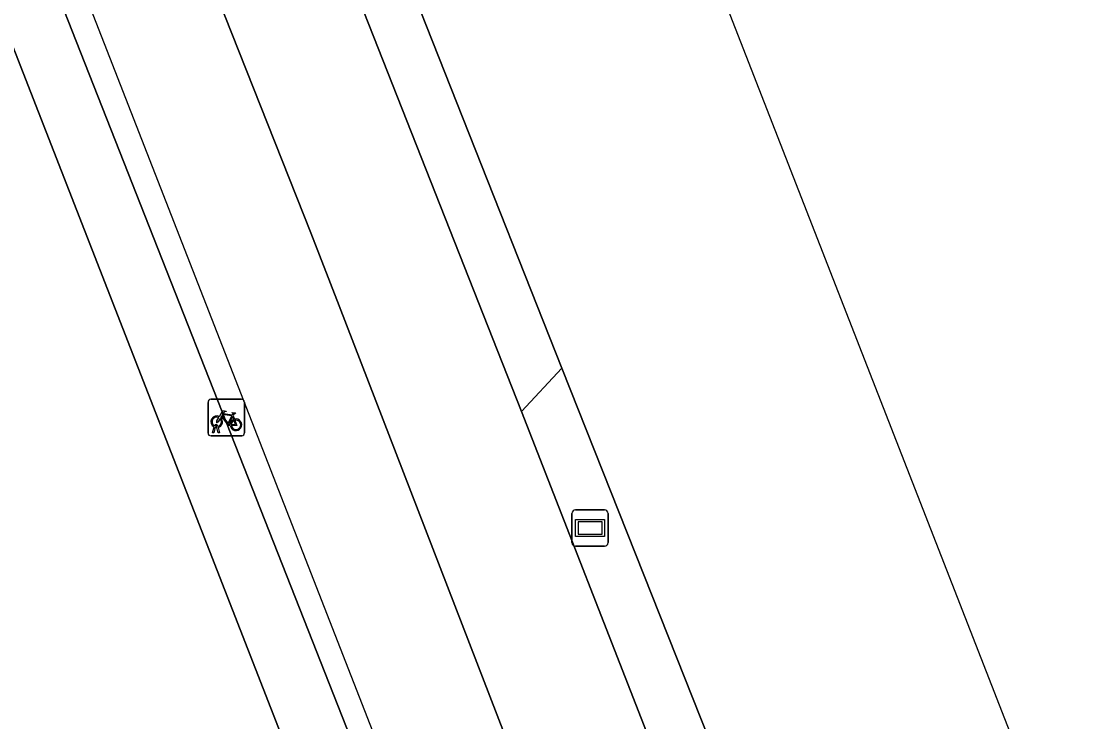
# Model space of a CAD drawing. Extents: x 160675 to 161153, y 383241 to 383714.
# Drawn here: x 161115.83 to 161144.84, y 383615.97 to 383635.2 of the extents above; entities that cross this region are included whole.
import ezdxf

# ---------------------------------------------------------------- set-up
doc = ezdxf.new("R2010")
doc.units = 0
for name, color, linetype in [('IMGEO_Berm_gesloten', 7, 'Continuous'), ('IMGEO_Berm_open', 7, 'Continuous'), ('IMGEO_Fietsenrek', 7, 'Continuous'), ('IMGEO_Fietspad_open', 7, 'Continuous'), ('IMGEO_Pand', 7, 'Continuous'), ('IMGEO_Pand_overbouw', 7, 'Continuous'), ('IMGEO_Rijbaan_lokaal_gesloten', 7, 'Continuous'), ('IMGEO_Voetpad_open', 7, 'Continuous'), ('IMGEO_Wegwijzer', 7, 'Continuous')]:
    doc.layers.add(name, color=color, linetype=linetype)

msp = doc.modelspace()

# ---------------------------------------------------------------- linework, layer by layer
at = {"layer": 'IMGEO_Berm_gesloten'}
msp.add_lwpolyline([(161121.468, 383648.922), (161120.114, 383648.424), (161129.555, 383624.486), (161130.661, 383625.681), (161127.779, 383632.959)], close=True, dxfattribs=at)
at = {"layer": 'IMGEO_Berm_open'}
msp.add_lwpolyline([(161135.539, 383613.332), (161134.768, 383615.31), (161134.469, 383616.066), (161130.661, 383625.681), (161129.555, 383624.486), (161133.123, 383615.327), (161134.192, 383612.583), (161135.673, 383608.78), (161137.421, 383604.133)], dxfattribs=at)
at = {"layer": 'IMGEO_Fietsenrek'}
for p, q in [((161121.029, 383624.824), (161121.87, 383624.824)), ((161121.87, 383624.824), (161121.029, 383624.824)), ((161120.954, 383623.899), (161120.954, 383624.74)), ((161120.954, 383624.74), (161120.954, 383623.899)), ((161121.954, 383624.749), (161121.954, 383623.908)), ((161121.954, 383623.908), (161121.954, 383624.749)), ((161121.641, 383624.373), (161121.677, 383624.278)), ((161121.081, 383623.908), (161121.12, 383624.068)), ((161121.15, 383624.056), (161121.115, 383623.908)), ((161121.192, 383624.08), (161121.191, 383624.084)), ((161121.233, 383623.908), (161121.199, 383624.05)), ((161121.223, 383624.091), (161121.224, 383624.084)), ((161121.231, 383624.054), (161121.266, 383623.908)), ((161121.879, 383623.824), (161121.038, 383623.824)), ((161121.038, 383623.824), (161121.879, 383623.824)), ((161121.115, 383623.908), (161121.081, 383623.908)), ((161121.266, 383623.908), (161121.233, 383623.908))]:
    msp.add_line(p, q, dxfattribs=at)
for points in [[(161121.267, 383624.35), (161121.362, 383624.514), (161121.448, 383624.5), (161121.45, 383624.491), (161121.394, 383624.48), (161121.367, 383624.435), (161121.623, 383624.394)], [(161121.288, 383624.298), (161121.236, 383624.208), (161121.196, 383624.183), (161121.197, 383624.23), (161121.252, 383624.324)], [(161121.563, 383624.106), (161121.513, 383624.106), (161121.322, 383624.357), (161121.303, 383624.325)], [(161121.61, 383624.369), (161121.353, 383624.41), (161121.336, 383624.381), (161121.503, 383624.161), (161121.61, 383624.369)], [(161121.658, 383624.271), (161121.628, 383624.348), (161121.519, 383624.13), (161121.562, 383624.13)], [(161121.592, 383624.13), (161121.712, 383624.129), (161121.668, 383624.243)], [(161121.688, 383624.25), (161121.743, 383624.105), (161121.593, 383624.105)], [(161121.623, 383624.394), (161121.648, 383624.443), (161121.642, 383624.447), (161121.619, 383624.451), (161121.607, 383624.458), (161121.606, 383624.461), (161121.608, 383624.466), (161121.703, 383624.451), (161121.705, 383624.441), (161121.695, 383624.428), (161121.683, 383624.422), (161121.669, 383624.428), (161121.641, 383624.373)]]:
    msp.add_lwpolyline(points, dxfattribs=at)
for centre, radius, start, end in [((161121.032, 383624.746), 0.0779, 92.4484, 184.2845), ((161121.032, 383624.746), 0.0779, 92.4484, 184.2845), ((161121.876, 383624.746), 0.0779, 2.4484, 94.2845), ((161121.876, 383624.746), 0.0779, 2.4484, 94.2845), ((161121.194, 383624.209), 0.159, 62.6766, 242.1369), ((161121.194, 383624.209), 0.129, 63.3192, 238.903), ((161121.194, 383624.209), 0.129, 283.6043, 43.4302), ((161121.194, 383624.209), 0.159, 283.5766, 46.6042), ((161121.721, 383624.125), 0.159, 113.3408, 178.3217), ((161121.721, 383624.125), 0.159, 187.0065, 105.7708), ((161121.721, 383624.125), 0.129, 113.923, 177.9556), ((161121.721, 383624.125), 0.129, 188.6715, 104.5883), ((161121.174, 383624.08), 0.0499, 12.8025, 158.6934), ((161121.194, 383624.209), 0.159, 253.9967, 271.7867), ((161121.174, 383624.08), 0.0174, 12.8025, 163.4502), ((161121.194, 383624.209), 0.129, 253.415, 269.0204), ((161121.032, 383623.902), 0.0779, 182.4484, 274.2845), ((161121.032, 383623.902), 0.0779, 182.4484, 274.2845), ((161121.876, 383623.902), 0.0779, 272.4484, 4.2845), ((161121.876, 383623.902), 0.0779, 272.4484, 4.2845)]:
    msp.add_arc(centre, radius, start, end, dxfattribs=at)
at = {"layer": 'IMGEO_Fietspad_open'}
for points in [[(161112.251, 383658.839), (161116.417, 383648.151), (161121.016, 383636.367), (161123.772, 383629.391), (161124.553, 383627.388), (161129.89, 383613.554), (161130.958, 383610.786), (161134.852, 383600.694)], [(161137.421, 383604.133), (161135.673, 383608.78), (161134.192, 383612.583), (161133.123, 383615.327), (161129.555, 383624.486), (161120.114, 383648.424)]]:
    msp.add_lwpolyline(points, dxfattribs=at)
at = {"layer": 'IMGEO_Pand'}
msp.add_lwpolyline([(161126.246, 383601.922), (161127.726, 383601.955), (161127.701, 383603.071), (161127.441, 383604.134), (161125.936, 383607.995), (161124.848, 383610.787), (161109.653, 383649.767), (161104.111, 383663.984), (161093.866, 383662.93), (161090.454, 383662.579), (161090.629, 383660.888), (161090.467, 383660.87), (161096.92, 383598.37), (161097.8, 383598.45), (161097.706, 383599.338), (161104.472, 383600.076), (161105.209, 383592.833), (161124.609, 383598.054), (161124.448, 383598.436)], dxfattribs=at)
at = {"layer": 'IMGEO_Pand_overbouw'}
msp.add_lwpolyline([(161104.33, 383589.715), (161130.783, 383592.297), (161134.466, 383592.657), (161133.637, 383594.78), (161132.48, 383597.748), (161128.903, 383606.916), (161128.029, 383609.158), (161126.944, 383611.937), (161106.542, 383664.234), (161103.793, 383671.281), (161093.399, 383670.221), (161093.128, 383670.1), (161093.866, 383662.93), (161104.111, 383663.984), (161109.653, 383649.767), (161124.848, 383610.787), (161125.936, 383607.995), (161127.441, 383604.134), (161127.701, 383603.071), (161127.726, 383601.955), (161126.246, 383601.922)], dxfattribs=at)
at = {"layer": 'IMGEO_Rijbaan_lokaal_gesloten'}
for points in [[(161144.838, 383610.851), (161117.027, 383682.179), (161111.913, 383681.625), (161112.098, 383681.153), (161113.792, 383676.822), (161114.217, 383675.667), (161115.354, 383667.436), (161115.917, 383663.833)], [(161116.385, 383661.887), (161120.125, 383652.32), (161121.468, 383648.922), (161127.779, 383632.959), (161130.661, 383625.681), (161134.469, 383616.066), (161134.768, 383615.31), (161135.539, 383613.332), (161136.862, 383609.936), (161139.208, 383603.621)]]:
    msp.add_lwpolyline(points, dxfattribs=at)
at = {"layer": 'IMGEO_Voetpad_open'}
for points in [[(161110.714, 383664.663), (161107.499, 383664.332), (161106.542, 383664.234), (161104.111, 383663.984), (161109.653, 383649.767), (161111.074, 383650.297), (161111.179, 383650.348), (161114.755, 383641.207), (161126.399, 383611.638), (161127.493, 383608.86), (161128.348, 383606.69), (161128.903, 383606.916), (161129.285, 383607.071), (161132.757, 383598.178), (161132.48, 383597.748), (161129.716, 383593.455), (161132.591, 383593.336)], [(161114.755, 383641.207), (161111.179, 383650.348), (161111.074, 383650.297), (161109.653, 383649.767), (161124.848, 383610.787), (161125.936, 383607.995), (161127.441, 383604.134), (161127.701, 383603.071), (161127.726, 383601.955), (161126.246, 383601.922)], [(161134.852, 383600.694), (161130.958, 383610.786), (161129.89, 383613.554), (161124.553, 383627.388), (161123.772, 383629.391), (161121.016, 383636.367), (161116.417, 383648.151)], [(161124.448, 383598.436), (161124.609, 383598.054), (161105.209, 383592.833), (161105.316, 383591.598), (161105.374, 383590.924), (161129.716, 383593.455), (161132.48, 383597.748), (161132.757, 383598.178), (161129.285, 383607.071), (161128.903, 383606.916), (161128.348, 383606.69), (161127.493, 383608.86), (161126.399, 383611.638), (161114.755, 383641.207)]]:
    msp.add_lwpolyline(points, dxfattribs=at)
at = {"layer": 'IMGEO_Wegwijzer'}
for p, q in [((161130.936, 383620.891), (161130.936, 383621.691)), ((161130.936, 383621.691), (161130.936, 383620.891)), ((161131.036, 383621.791), (161131.826, 383621.791)), ((161131.826, 383621.791), (161131.036, 383621.791)), ((161131.926, 383621.691), (161131.926, 383620.891)), ((161131.926, 383620.891), (161131.926, 383621.691)), ((161131.826, 383620.791), (161131.036, 383620.791)), ((161131.036, 383620.791), (161131.826, 383620.791))]:
    msp.add_line(p, q, dxfattribs=at)
for points in [[(161131.037, 383621.523), (161131.825, 383621.523), (161131.825, 383621.059), (161131.037, 383621.059), (161131.037, 383621.523)], [(161131.102, 383621.458), (161131.102, 383621.124), (161131.76, 383621.124), (161131.76, 383621.458), (161131.102, 383621.458)]]:
    msp.add_lwpolyline(points, dxfattribs=at)
for centre, start, end in [((161131.036, 383621.691), 90, 180), ((161131.036, 383621.691), 90, 180), ((161131.826, 383621.691), 0, 90), ((161131.826, 383621.691), 360, 90), ((161131.036, 383620.891), 180, 270), ((161131.036, 383620.891), 180, 270), ((161131.826, 383620.891), 270, 0), ((161131.826, 383620.891), 270, 0)]:
    msp.add_arc(centre, 0.1, start, end, dxfattribs=at)

doc.saveas('drawing.dxf')
